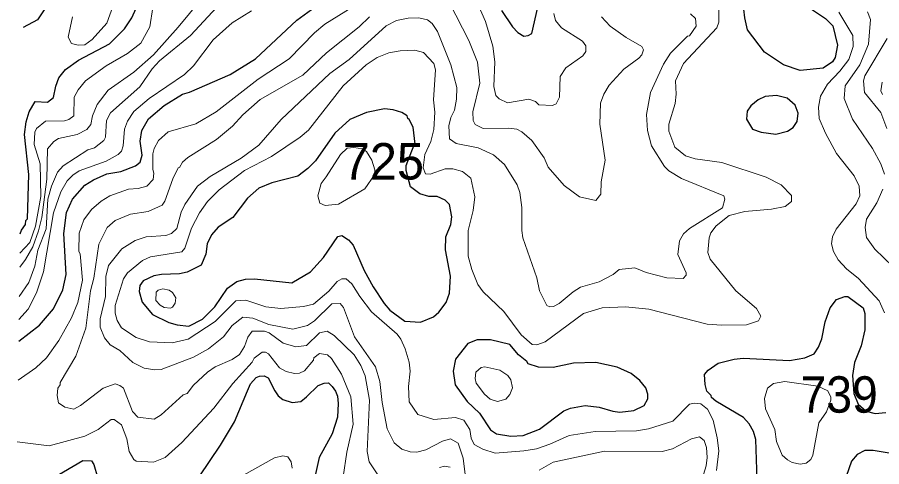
# Model space of a CAD drawing. Extents: x 673.3 to 698.5, y 6984.3 to 7012.3.
# Drawn here: x 673.497 to 675.396, y 7001.278 to 7002.266 of the extents above; entities that cross this region are included whole.
import ezdxf

# ---------------------------------------------------------------- set-up
doc = ezdxf.new("R2010")
doc.units = 0
doc.header["$LTSCALE"] = 0.032
doc.layers.add('1', color=7, linetype='Continuous', lineweight=25)
doc.layers.add('2', color=7, linetype='Continuous', lineweight=13)
doc.layers.add('21', color=7, linetype='Continuous')

msp = doc.modelspace()

# ---------------------------------------------------------------- linework, layer by layer
at = {"layer": '1'}
for points in [[(675.1383, 7002.1894), (675.1011, 7002.2381), (675.0947, 7002.2644), (675.0906, 7002.3026), (675.1061, 7002.3282), (675.1224, 7002.3363), (675.1377, 7002.3363), (675.166, 7002.3315), (675.1954, 7002.3154), (675.2719, 7002.2632), (675.2885, 7002.2473), (675.2982, 7002.2048), (675.2934, 7002.1771), (675.2875, 7002.168), (675.2672, 7002.154), (675.2162, 7002.1491), (675.18, 7002.1611)], [(675.2118, 7002.0548), (675.2055, 7002.0723), (675.1879, 7002.0881), (675.1646, 7002.0936), (675.1397, 7002.0913), (675.1246, 7002.0846), (675.1081, 7002.0713), (675.1004, 7002.0596), (675.0988, 7002.0416), (675.1116, 7002.0201), (675.1311, 7002.0133), (675.1628, 7002.0086), (675.1885, 7002.0153), (675.2009, 7002.0233), (675.2102, 7002.0367)], [(674.4391, 7001.6387), (674.4464, 7001.6592), (674.4488, 7001.6965), (674.4375, 7001.7546), (674.4382, 7001.7831), (674.4495, 7001.81), (674.4512, 7001.8275), (674.4465, 7001.8544), (674.4366, 7001.864), (674.4194, 7001.8718), (674.4008, 7001.8722), (674.381, 7001.878), (674.3606, 7001.8934), (674.3512, 7001.9289), (674.3512, 7001.9397), (674.3688, 7001.9854), (674.3713, 7001.9871), (674.3664, 7002.0239), (674.3576, 7002.0414), (674.3546, 7002.0431), (674.3533, 7002.0495), (674.3414, 7002.0565), (674.3224, 7002.0623), (674.3033, 7002.0643), (674.2643, 7002.0563), (674.2275, 7002.041), (674.1943, 7002.0108), (674.1522, 7001.9501), (674.1354, 7001.9333), (674.1134, 7001.9167), (674.0564, 7001.9021), (674.0273, 7001.8905), (674.0026, 7001.8681), (673.9708, 7001.8258), (673.9386, 7001.8047), (673.924, 7001.788), (673.9141, 7001.7682), (673.9113, 7001.7452), (673.9007, 7001.7207), (673.8701, 7001.7057), (673.8532, 7001.7019), (673.8141, 7001.7003), (673.7968, 7001.6972), (673.7733, 7001.6868), (673.7662, 7001.6761), (673.7649, 7001.6628), (673.7711, 7001.6395), (673.7938, 7001.6126), (673.83, 7001.5947), (673.8483, 7001.5897), (673.8738, 7001.5872), (673.9037, 7001.6025), (673.9311, 7001.6297), (673.9591, 7001.6702), (673.979, 7001.6848), (673.9985, 7001.6905), (674.0183, 7001.6913), (674.0999, 7001.6825), (674.1409, 7001.7061), (674.1699, 7001.7376), (674.2008, 7001.7837), (674.2097, 7001.7864), (674.2244, 7001.777), (674.2348, 7001.7647), (674.259, 7001.7093), (674.2788, 7001.6732), (674.3027, 7001.637), (674.3155, 7001.6219), (674.3481, 7001.5976), (674.3827, 7001.5955), (674.4111, 7001.6071), (674.4233, 7001.6178)], [(674.6973, 7001.4006), (674.7122, 7001.4064), (674.7444, 7001.4128), (674.7751, 7001.4089), (674.8051, 7001.4001), (674.8203, 7001.3983), (674.8512, 7001.4013), (674.8738, 7001.4129), (674.882, 7001.4269), (674.882, 7001.4373), (674.8779, 7001.4514), (674.8647, 7001.4676), (674.8454, 7001.4828), (674.8149, 7001.4968), (674.7675, 7001.5073), (674.7184, 7001.5056), (674.6741, 7001.4959), (674.6421, 7001.4967), (674.6193, 7001.504), (674.6163, 7001.509), (674.5976, 7001.5238), (674.579, 7001.5463), (674.5362, 7001.557), (674.5069, 7001.557), (674.487, 7001.5486), (674.4596, 7001.5141), (674.4546, 7001.4881), (674.459, 7001.4578), (674.4854, 7001.4217), (674.5123, 7001.3957), (674.5366, 7001.3593), (674.5499, 7001.3506), (674.5813, 7001.3453), (674.6081, 7001.3469), (674.6437, 7001.3609)]]:
    msp.add_lwpolyline(points, close=True, dxfattribs=at)
for points in [[(673.5003, 7001.5541), (673.546, 7001.5891), (673.577, 7001.6252), (673.597, 7001.6666), (673.6043, 7001.7008), (673.5995, 7001.7903), (673.6054, 7001.837), (673.6183, 7001.8661), (673.6453, 7001.8968), (673.6643, 7001.9087), (673.6942, 7001.9219), (673.7245, 7001.9267), (673.7571, 7001.9396), (673.7669, 7001.9476), (673.7711, 7001.9629), (673.7673, 7001.9936), (673.7707, 7002.0169), (673.7855, 7002.0426), (673.82, 7002.072), (673.86, 7002.0969), (673.8754, 7002.1013), (673.9646, 7002.1403), (674.0202, 7002.1742), (674.1114, 7002.2596), (674.1998, 7002.3246)], [(673.5035, 7001.7897), (673.5064, 7001.7977), (673.5152, 7001.8106), (673.5159, 7001.8188), (673.5196, 7001.8228), (673.5228, 7001.9201), (673.5132, 7002.0079), (673.5165, 7002.0362), (673.523, 7002.0581), (673.5366, 7002.0804), (673.5635, 7002.0791), (673.5765, 7002.0896), (673.5815, 7002.1145), (673.5887, 7002.1325), (673.6033, 7002.1512), (673.6314, 7002.1715), (673.6994, 7002.2074), (673.7323, 7002.24), (673.7486, 7002.2642), (673.7581, 7002.2856)], [(673.5579, 7002.2842), (673.5418, 7002.2602), (673.5099, 7002.2433)], [(674.5606, 7002.2808), (674.585, 7002.2449), (674.5967, 7002.2326), (674.6093, 7002.2241), (674.6192, 7002.2255), (674.6271, 7002.23), (674.6404, 7002.2878)], [(675.1223, 7001.2503), (675.119, 7001.3379), (675.1141, 7001.3558), (675.1044, 7001.3721), (675.0921, 7001.3859), (675.031, 7001.4222), (675.0218, 7001.4303), (675.0212, 7001.4347), (675.0112, 7001.4442), (675.0075, 7001.4587), (675.0067, 7001.481), (675.0143, 7001.4904), (675.0363, 7001.5058), (675.0718, 7001.5146), (675.0911, 7001.5163), (675.1931, 7001.5115), (675.2269, 7001.5176), (675.2471, 7001.5264), (675.2566, 7001.5408), (675.264, 7001.5594), (675.2717, 7001.5966), (675.2826, 7001.6275), (675.2964, 7001.6452), (675.3145, 7001.6523), (675.3208, 7001.6523), (675.3551, 7001.627), (675.3585, 7001.6148), (675.3585, 7001.579), (675.3504, 7001.5434), (675.3357, 7001.507), (675.3313, 7001.4782), (675.334, 7001.4392), (675.3435, 7001.4156), (675.3615, 7001.4), (675.381, 7001.395), (675.4044, 7001.3975)], [(673.8963, 7001.2555), (673.9433, 7001.3252), (673.9739, 7001.3768), (674.0024, 7001.4451), (674.0092, 7001.4602), (674.0215, 7001.474), (674.0292, 7001.477), (674.0394, 7001.478), (674.0479, 7001.4737), (674.0629, 7001.4451), (674.0699, 7001.4336), (674.0805, 7001.426), (674.1011, 7001.4194), (674.1196, 7001.4215), (674.1325, 7001.4316), (674.1579, 7001.4566), (674.1711, 7001.4617), (674.1808, 7001.4623), (674.189, 7001.4544), (674.1963, 7001.444), (674.2004, 7001.4332), (674.2021, 7001.417), (674.2004, 7001.3868), (674.1889, 7001.3506), (674.1603, 7001.2981), (674.1484, 7001.2454)], [(675.4122, 7001.3078), (675.3767, 7001.3135), (675.3586, 7001.3135), (675.342, 7001.3051), (675.3295, 7001.2906), (675.3173, 7001.2562)], [(673.5778, 7001.2547), (673.6411, 7001.292), (673.6599, 7001.2907), (673.6655, 7001.2828), (673.6734, 7001.2552)]]:
    msp.add_lwpolyline(points, dxfattribs=at)
at = {"layer": '2'}
for points in [[(673.9287, 7002.3392), (673.8507, 7002.2441), (673.7963, 7002.183), (673.7531, 7002.1448), (673.697, 7002.1056), (673.6729, 7002.0744), (673.6623, 7002.0488), (673.6587, 7002.0302), (673.6502, 7002.0191), (673.629, 7002.0082), (673.5878, 7001.9991), (673.5774, 7001.9927), (673.5636, 7001.977), (673.5619, 7001.91), (673.5509, 7001.8257), (673.544, 7001.7963), (673.5311, 7001.7614), (673.5151, 7001.7335), (673.5025, 7001.7167)], [(674.4467, 7002.2977), (674.4886, 7002.2145), (674.5082, 7002.167)], [(674.5062, 7002.2994), (674.5252, 7002.2566), (674.5417, 7002.2025), (674.5458, 7002.1678), (674.5436, 7002.1133), (674.5484, 7002.0935), (674.5553, 7002.0865), (674.5738, 7002.0774), (674.6207, 7002.0856), (674.6355, 7002.0804), (674.6429, 7002.0734), (674.6725, 7002.0716), (674.6809, 7002.0757), (674.6882, 7002.0905), (674.6893, 7002.1358), (674.702, 7002.1546), (674.7395, 7002.1809), (674.746, 7002.1909), (674.7459, 7002.2028), (674.7381, 7002.2131), (674.6921, 7002.2429), (674.6794, 7002.259), (674.6754, 7002.2739)], [(673.4991, 7001.468), (673.5378, 7001.4953), (673.5614, 7001.5177), (673.5884, 7001.5551), (673.616, 7001.6056), (673.63, 7001.6391), (673.6401, 7001.6878), (673.6352, 7001.7459), (673.632, 7001.7507), (673.6329, 7001.791), (673.6435, 7001.8203), (673.6599, 7001.8431), (673.6811, 7001.8617), (673.7003, 7001.8732), (673.7415, 7001.8877), (673.763, 7001.8894), (673.7816, 7001.8947), (673.7956, 7001.9089), (673.7974, 7001.923), (673.7949, 7001.9309), (673.7949, 7001.9654), (673.7977, 7001.9775), (673.8072, 7001.995), (673.8285, 7002.0138), (673.8896, 7002.0319), (673.9336, 7002.058), (674.0264, 7002.1297), (674.094, 7002.1745), (674.1499, 7002.2313), (674.1727, 7002.2507), (674.2344, 7002.2885)], [(674.0113, 7002.28), (673.9694, 7002.2534), (673.9273, 7002.2163), (673.8841, 7002.1594), (673.8647, 7002.1399), (673.787, 7002.0873), (673.7532, 7002.0584), (673.739, 7002.0374), (673.7323, 7002.0195), (673.7297, 7001.983), (673.7259, 7001.9714), (673.719, 7001.9643), (673.6925, 7001.9497), (673.6333, 7001.9281), (673.6194, 7001.9189), (673.6071, 7001.906), (673.5928, 7001.8824), (673.5767, 7001.8363), (673.5547, 7001.7067), (673.5391, 7001.6605), (673.5208, 7001.6241), (673.5009, 7001.6018)], [(673.5016, 7001.6523), (673.5225, 7001.6826), (673.5358, 7001.719), (673.5426, 7001.754), (673.5603, 7001.8008), (673.5644, 7001.8659), (673.5721, 7001.8943), (673.5857, 7001.9252), (673.5977, 7001.9395), (673.652, 7001.9744), (673.6669, 7001.9789), (673.687, 7001.995), (673.6906, 7002.002), (673.6931, 7002.0386), (673.7016, 7002.0557), (673.7661, 7002.113), (673.7933, 7002.1523), (673.8093, 7002.17), (673.8779, 7002.2256), (673.9355, 7002.2881)], [(673.503, 7001.7472), (673.5251, 7001.7709), (673.5375, 7001.8067), (673.5489, 7001.8722), (673.5472, 7001.9438), (673.5343, 7001.9863), (673.5358, 7002.0136), (673.5395, 7002.0215), (673.5595, 7002.0371), (673.6012, 7002.0379), (673.6106, 7002.041), (673.6212, 7002.0495), (673.6223, 7002.0901), (673.6307, 7002.1062), (673.6472, 7002.126), (673.6923, 7002.1588), (673.739, 7002.1858), (673.7683, 7002.2091), (673.7882, 7002.2449), (673.7947, 7002.2869)], [(673.7073, 7002.2892), (673.6936, 7002.2531), (673.6618, 7002.2171), (673.6454, 7002.2055), (673.6307, 7002.2048), (673.616, 7002.2084), (673.6092, 7002.2223), (673.6182, 7002.2668)], [(674.9757, 7002.2736), (674.9864, 7002.263), (674.9878, 7002.2461), (674.9734, 7002.2251), (674.9691, 7002.2246), (674.932, 7002.187), (674.9164, 7002.1625), (674.8877, 7002.1002), (674.8789, 7002.0519), (674.8812, 7002.0171), (674.8902, 7001.9829), (674.9185, 7001.9376), (674.9279, 7001.9282), (674.9556, 7001.9115), (675.049, 7001.8735), (675.0513, 7001.8659), (675.0458, 7001.8471), (674.9732, 7001.8018), (674.9606, 7001.79), (674.9513, 7001.7744), (674.9481, 7001.7445), (674.9659, 7001.7045), (674.9659, 7001.6989), (674.9598, 7001.6915), (674.924, 7001.693), (674.8783, 7001.7052), (674.8536, 7001.7149), (674.8188, 7001.7115), (674.8055, 7001.7004), (674.7752, 7001.6847), (674.7341, 7001.6723), (674.7178, 7001.6624), (674.6872, 7001.6367), (674.675, 7001.6305), (674.6666, 7001.6295), (674.6598, 7001.6326)], [(675.0376, 7002.2814), (675.0376, 7002.255), (675.0334, 7002.2427), (674.9601, 7002.1642), (674.9424, 7002.1262), (674.944, 7002.0965), (674.9416, 7002.0763), (674.9278, 7002.0307), (674.9277, 7002.0154), (674.9411, 7001.98), (674.9646, 7001.9616), (674.9859, 7001.9549), (675.0444, 7001.9469), (675.1421, 7001.9144), (675.1747, 7001.8972), (675.1971, 7001.8743), (675.1977, 7001.8612), (675.1837, 7001.8502), (675.1538, 7001.8437), (675.0949, 7001.8388), (675.0607, 7001.83), (675.0317, 7001.8076), (675.0206, 7001.7924), (675.0165, 7001.7812), (675.0139, 7001.7488), (675.0187, 7001.734), (675.0755, 7001.6649), (675.1203, 7001.6259), (675.1303, 7001.6091), (675.1249, 7001.5987), (675.0986, 7001.5896), (675.0447, 7001.5888), (675.0125, 7001.5912), (674.8839, 7001.6246), (674.8332, 7001.6295)], [(675.402, 7001.6163), (675.3901, 7001.6423), (675.3448, 7001.6919), (675.3182, 7001.7129), (675.3001, 7001.7327), (675.2895, 7001.751), (675.2852, 7001.7676), (675.2875, 7001.7836), (675.2956, 7001.8003), (675.3396, 7001.8561), (675.3476, 7001.8732), (675.3463, 7001.8944), (675.3351, 7001.9171), (675.2964, 7001.9661), (675.272, 7002.0109), (675.2583, 7002.0435), (675.2567, 7002.0679), (675.2611, 7002.0921), (675.2767, 7002.1186), (675.3037, 7002.147), (675.3235, 7002.1728), (675.3325, 7002.2018), (675.3323, 7002.2259), (675.3016, 7002.2767)], [(675.4016, 7001.9213), (675.3936, 7001.9435), (675.3751, 7001.9774), (675.3313, 7002.0421), (675.3129, 7002.0871), (675.3154, 7002.1153), (675.3475, 7002.1615), (675.3663, 7002.2065), (675.3706, 7002.2611), (675.3642, 7002.278)], [(674.2891, 7001.2603), (674.2699, 7001.2886), (674.2656, 7001.3116), (674.2704, 7001.4246), (674.2615, 7001.478), (674.2517, 7001.5008), (674.237, 7001.5236), (674.1931, 7001.5667), (674.1774, 7001.5756), (674.1612, 7001.5723), (674.1322, 7001.5444), (674.1091, 7001.5416), (674.0813, 7001.5498), (674.05, 7001.5725), (674.0403, 7001.5762), (674.0133, 7001.5756), (674.0034, 7001.5625), (673.9965, 7001.5425), (673.9849, 7001.5248), (673.9694, 7001.514), (673.9317, 7001.4975), (673.915, 7001.4861), (673.8841, 7001.4573), (673.87, 7001.4391), (673.8616, 7001.4362), (673.8134, 7001.3922), (673.7981, 7001.3828), (673.7622, 7001.387), (673.75, 7001.3994), (673.7303, 7001.4505), (673.7226, 7001.4567), (673.7119, 7001.46), (673.6859, 7001.451), (673.6363, 7001.4125), (673.6212, 7001.4049), (673.6015, 7001.409), (673.5877, 7001.4181), (673.5847, 7001.4349), (673.5862, 7001.4506), (673.5912, 7001.4582), (673.5913, 7001.4633), (673.6257, 7001.5209), (673.6474, 7001.5822), (673.6582, 7001.6644), (673.6652, 7001.6924), (673.6765, 7001.7668), (673.6946, 7001.8035), (673.712, 7001.8188), (673.746, 7001.833), (673.7845, 7001.839), (673.8156, 7001.8532), (673.8212, 7001.8613), (673.8386, 7001.9106), (673.8502, 7001.9352), (673.8534, 7001.9358), (673.8601, 7001.947), (673.8714, 7001.9576), (673.9346, 7001.997), (673.9697, 7002.0266), (673.9924, 7002.051), (674.0305, 7002.0851), (674.1242, 7002.1387), (674.1766, 7002.1878), (674.2481, 7002.2448), (674.2709, 7002.2669)], [(674.6598, 7001.6326), (674.6438, 7001.6644), (674.6384, 7001.6933), (674.6077, 7001.781), (674.6052, 7001.7972), (674.6052, 7001.8474), (674.601, 7001.8806), (674.595, 7001.8976), (674.567, 7001.942), (674.5431, 7001.9632), (674.5096, 7001.9789), (674.4613, 7001.9886), (674.4464, 7001.9987), (674.4448, 7002.0272), (674.4491, 7002.0454), (674.4577, 7002.0614), (674.4619, 7002.0858), (674.4626, 7002.1116), (674.4494, 7002.161), (674.4198, 7002.2347), (674.4084, 7002.252), (674.3982, 7002.2598), (674.3791, 7002.2647), (674.3556, 7002.2639), (674.3299, 7002.2589), (674.3071, 7002.2467), (674.226, 7002.1727), (674.1839, 7002.1423), (674.0764, 7002.0413), (674.0276, 7001.9845), (673.9889, 7001.9562), (673.9206, 7001.9158), (673.8932, 7001.8947), (673.8648, 7001.854), (673.8574, 7001.8373), (673.8479, 7001.8015), (673.8361, 7001.7906), (673.8231, 7001.7859), (673.7799, 7001.7833), (673.7564, 7001.7755), (673.7265, 7001.7572), (673.6977, 7001.7201), (673.6914, 7001.6962), (673.6906, 7001.6523), (673.6793, 7001.6034), (673.6794, 7001.5851), (673.6888, 7001.5614), (673.7015, 7001.546), (673.7227, 7001.5331), (673.7509, 7001.5074), (673.7756, 7001.495), (673.7994, 7001.4911), (673.8129, 7001.492), (673.8842, 7001.5186), (673.9173, 7001.5368), (673.9504, 7001.5636), (673.9688, 7001.5884), (673.9926, 7001.6065), (674.0144, 7001.6043), (674.0499, 7001.5909), (674.1024, 7001.5807), (674.1342, 7001.5883), (674.1496, 7001.599), (674.1881, 7001.6358), (674.2062, 7001.6366), (674.2139, 7001.6277), (674.2379, 7001.5636), (674.2842, 7001.4978), (674.2932, 7001.465), (674.2982, 7001.4194), (674.3095, 7001.3611), (674.3246, 7001.3309), (674.342, 7001.3165), (674.3597, 7001.3111), (674.3749, 7001.3103), (674.3945, 7001.3151), (674.4312, 7001.3342), (674.4486, 7001.3393), (674.4656, 7001.33), (674.4766, 7001.2969), (674.4806, 7001.2611)], [(674.5082, 7002.167), (674.5131, 7002.1213), (674.4977, 7002.0581), (674.4984, 7002.0387), (674.5026, 7002.0302), (674.52, 7002.0211), (674.5757, 7002.022), (674.5945, 7002.0195), (674.6054, 7002.014), (674.6273, 7001.9946), (674.654, 7001.9568), (674.6632, 7001.9364), (674.6985, 7001.8962), (674.7317, 7001.8712), (674.7678, 7001.8629), (674.7786, 7001.8769), (674.7795, 7001.9038), (674.7884, 7001.952), (674.7762, 7002.0305), (674.7779, 7002.0768), (674.785, 7002.0967), (674.7968, 7002.1168), (674.829, 7002.1515), (674.8622, 7002.1756), (674.8691, 7002.1835), (674.8723, 7002.1944), (674.8691, 7002.2018), (674.834, 7002.2215), (674.799, 7002.246), (674.7803, 7002.2666)], [(675.4075, 7002.2194), (675.3586, 7002.1371), (675.3553, 7002.1262), (675.3577, 7002.1005), (675.3935, 7002.0568), (675.4071, 7002.0211)], [(674.8332, 7001.6295), (674.7819, 7001.627), (674.7406, 7001.6145), (674.6568, 7001.5523), (674.6383, 7001.546), (674.6282, 7001.5464), (674.6036, 7001.5676), (674.5654, 7001.6195), (674.5201, 7001.6625), (674.5083, 7001.6784), (674.4951, 7001.7112), (674.4871, 7001.7405), (674.4871, 7001.7975), (674.4983, 7001.841), (674.5018, 7001.871), (674.4935, 7001.912), (674.4751, 7001.9266), (674.4538, 7001.9325), (674.4367, 7001.9324), (674.404, 7001.9211), (674.3937, 7001.9215), (674.3886, 7001.935), (674.3921, 7001.9645), (674.4055, 7001.9925), (674.4121, 7002.019), (674.4138, 7002.0574), (674.4114, 7002.0843), (674.4154, 7002.1503), (674.4121, 7002.1642), (674.3894, 7002.1887), (674.3706, 7002.1938), (674.3378, 7002.1923), (674.3131, 7002.1874), (674.2878, 7002.1772), (674.2634, 7002.1614), (674.2125, 7002.1154), (674.1364, 7002.0176), (674.1185, 7002.002), (674.0552, 7001.9596), (673.9963, 7001.9288), (673.9408, 7001.8865), (673.9151, 7001.8608), (673.8976, 7001.8358), (673.8797, 7001.8024), (673.8649, 7001.7582), (673.8589, 7001.7505), (673.7894, 7001.7392), (673.7723, 7001.7311), (673.7389, 7001.7039), (673.7304, 7001.6911), (673.7119, 7001.6327), (673.712, 7001.6158), (673.7169, 7001.5995), (673.7262, 7001.5833), (673.7583, 7001.5623), (673.7877, 7001.5522), (673.8375, 7001.5505), (673.8728, 7001.5587), (673.9321, 7001.5973), (673.9771, 7001.6425), (673.9988, 7001.6441), (674.0428, 7001.6294), (674.0763, 7001.6255), (674.1255, 7001.6303), (674.1478, 7001.6355), (674.1815, 7001.6642), (674.1999, 7001.685), (674.2097, 7001.6913), (674.2196, 7001.6906), (674.2317, 7001.6802), (674.2494, 7001.652), (674.2754, 7001.6183), (674.3315, 7001.569), (674.3396, 7001.5586), (674.3492, 7001.5373), (674.3576, 7001.5076), (674.3599, 7001.4879), (674.356, 7001.4547), (674.3575, 7001.4206), (674.3767, 7001.3925), (674.4119, 7001.382), (674.4594, 7001.3859), (674.4775, 7001.3801), (674.4908, 7001.3598), (674.4938, 7001.341), (674.5007, 7001.3267), (674.5195, 7001.3164), (674.5467, 7001.3079), (674.6095, 7001.3127), (674.6372, 7001.3176), (674.6665, 7001.3275), (674.7089, 7001.3468), (674.7661, 7001.3551), (674.8571, 7001.3567), (674.8832, 7001.3616), (674.9366, 7001.3779), (674.9734, 7001.4153), (674.9839, 7001.4177), (674.9982, 7001.4161), (675.0131, 7001.4046)], [(675.3969, 7002.1233), (675.3935, 7002.1038), (675.397, 7002.096)], [(675.42, 7001.7184), (675.3804, 7001.7565), (675.3618, 7001.7819), (675.3593, 7001.804), (675.3625, 7001.8219), (675.3847, 7001.8578), (675.3981, 7001.8878)], [(674.2127, 7001.2555), (674.2207, 7001.3102), (674.2346, 7001.3718), (674.2298, 7001.4318), (674.2093, 7001.4812), (674.1871, 7001.5158), (674.1784, 7001.5243), (674.1606, 7001.5266), (674.1486, 7001.5171), (674.148, 7001.5119), (674.1281, 7001.4889), (674.1171, 7001.4836), (674.1058, 7001.4828), (674.0878, 7001.4871), (674.0734, 7001.4954), (674.0489, 7001.5261), (674.042, 7001.5301), (674.0353, 7001.5297), (674.0174, 7001.5165), (674.0132, 7001.5076), (673.9703, 7001.4612), (673.9289, 7001.4069), (673.8586, 7001.3316), (673.8217, 7001.2981), (673.7962, 7001.2882), (673.7584, 7001.2899), (673.753, 7001.2942), (673.7426, 7001.3116), (673.7375, 7001.339), (673.7257, 7001.3701), (673.7097, 7001.3819), (673.7033, 7001.3816), (673.6746, 7001.3601), (673.6455, 7001.3451), (673.5671, 7001.3241), (673.4972, 7001.3324)], [(675.0131, 7001.4046), (675.0252, 7001.3806), (675.0342, 7001.3419), (675.0376, 7001.3129), (675.0324, 7001.2701)], [(674.643, 7001.2708), (674.6742, 7001.2881), (674.7871, 7001.3119), (674.9135, 7001.3118), (674.9361, 7001.3173), (674.9775, 7001.3396), (674.9952, 7001.3436), (675.0056, 7001.3355), (675.0107, 7001.32), (675.0124, 7001.2984), (675.01, 7001.2797), (674.9935, 7001.2253)], [(674.101, 7001.2747), (674.0987, 7001.2888), (674.0911, 7001.3001), (674.0805, 7001.3021), (674.0619, 7001.2979), (673.9754, 7001.249)], [(674.4477, 7001.2769), (674.4352, 7001.2793), (674.4241, 7001.2761)]]:
    msp.add_lwpolyline(points, dxfattribs=at)
for points in [[(674.2638, 7001.9707), (674.2552, 7001.9763), (674.2363, 7001.9796), (674.2217, 7001.978), (674.2068, 7001.9639), (674.1753, 7001.9154), (674.1648, 7001.9001), (674.1569, 7001.8731), (674.1616, 7001.8575), (674.1735, 7001.8519), (674.2029, 7001.8551), (674.2606, 7001.8885), (674.2814, 7001.9195), (674.2827, 7001.9305), (674.2761, 7001.952)], [(673.8453, 7001.6491), (673.8378, 7001.6612), (673.8304, 7001.6661), (673.8168, 7001.6688), (673.8069, 7001.6662), (673.8021, 7001.6614), (673.8015, 7001.6433), (673.8112, 7001.6328), (673.8199, 7001.6277), (673.8337, 7001.6263), (673.8378, 7001.6285), (673.844, 7001.6375)], [(674.5847, 7001.4517), (674.5812, 7001.4687), (674.5746, 7001.4783), (674.5569, 7001.4903), (674.5239, 7001.4975), (674.516, 7001.4964), (674.5039, 7001.4856), (674.5026, 7001.4722), (674.5047, 7001.4616), (674.5231, 7001.4372), (674.5356, 7001.4266), (674.5516, 7001.4211), (674.5704, 7001.4264), (674.5788, 7001.4368)], [(675.2554, 7001.4554), (675.277, 7001.4451), (675.2835, 7001.4306), (675.2835, 7001.4242), (675.274, 7001.3987), (675.2574, 7001.3742), (675.2443, 7001.3035), (675.2398, 7001.2938), (675.2298, 7001.2861), (675.2165, 7001.2834), (675.1987, 7001.2873), (675.1883, 7001.293), (675.1772, 7001.3037), (675.1648, 7001.3337), (675.1606, 7001.3597), (675.1401, 7001.4053), (675.1378, 7001.4278), (675.1445, 7001.4505), (675.1581, 7001.4608), (675.1826, 7001.465)]]:
    msp.add_lwpolyline(points, close=True, dxfattribs=at)

# ---------------------------------------------------------------- texts
at = {"layer": '21'}
msp.add_text('725', height=0.08, dxfattribs=at).set_placement((674.2119, 7001.9092))
at = {"layer": '21', "width": 0.95}
msp.add_text('739', height=0.08, dxfattribs=at).set_placement((675.2173, 7001.3968))

doc.saveas('drawing.dxf')
